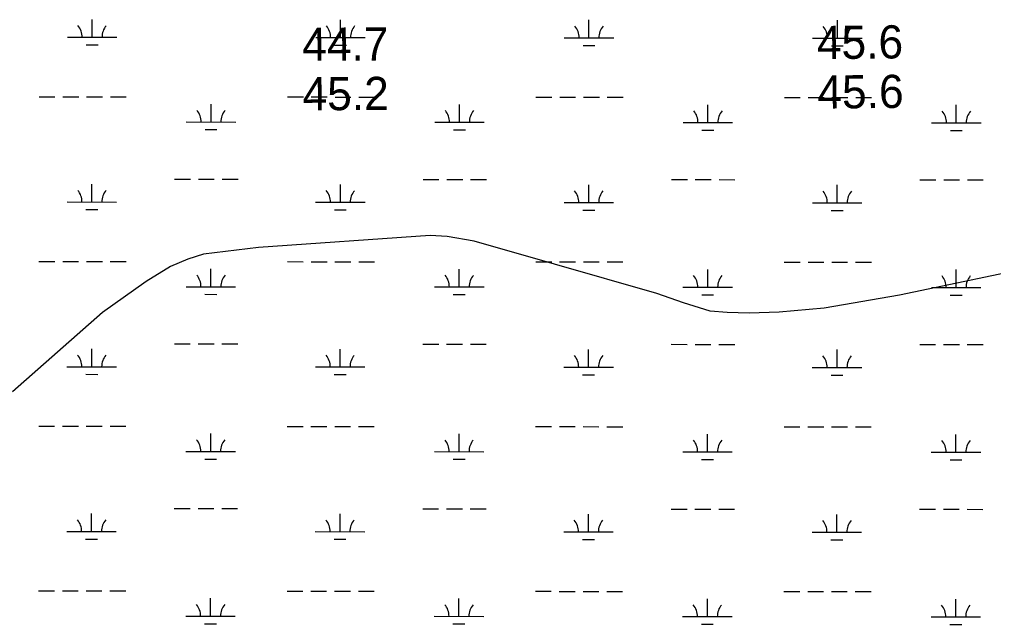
# Model space of a CAD drawing. Extents: x 3148686 to 3186545, y 916144 to 941516.
# Drawn here: x 3167105 to 3169073, y 930612 to 931835 of the extents above; entities that cross this region are included whole.
import ezdxf

# ---------------------------------------------------------------- set-up
doc = ezdxf.new("R2010")
doc.units = 0
for name, color, linetype in [('V-RIVR-RANG', 7, 'Continuous'), ('V-ROAD-CNTR', 7, 'Continuous'), ('V-WETL-SWMP', 7, 'Continuous')]:
    doc.layers.add(name, color=color, linetype=linetype)

msp = doc.modelspace()

# ---------------------------------------------------------------- linework, layer by layer
at = {"layer": 'V-ROAD-CNTR'}
msp.add_lwpolyline([(3169184.8, 931341.2), (3168882.7, 931277.9), (3168730.7, 931251.1), (3168639.3, 931243.1), (3168579, 931241.5), (3168534.4, 931242.6), (3168500.4, 931245.6), (3168446.6, 931261.9), (3168392.7, 931280.9), (3168185.8, 931340.3), (3168023.5, 931386.8), (3167969, 931396.1), (3167934.2, 931397.9), (3167588, 931373.7), (3167476.8, 931360.2), (3167444.7, 931350.7), (3167410.1, 931335.6), (3167360.7, 931305.1), (3167272.8, 931242.8), (3167090.5, 931082.4)], dxfattribs=at)
at = {"layer": 'V-WETL-SWMP'}
for p, q in [((3167251.5, 931798.5), (3167251.5, 931834.5)), ((3167753.4, 931798), (3167753.4, 931834)), ((3168255.3, 931797.5), (3168255.3, 931833.5)), ((3168757.2, 931796.9), (3168757.3, 931832.9)), ((3167201.5, 931798.6), (3167301.5, 931798.5)), ((3167703.4, 931798.1), (3167803.4, 931798)), ((3168205.3, 931797.5), (3168305.3, 931797.4)), ((3168707.2, 931797), (3168807.2, 931796.9)), ((3167239.5, 931783.1), (3167263.5, 931783.1)), ((3167741.4, 931782.6), (3167765.4, 931782.6)), ((3168243.3, 931782.1), (3168267.3, 931782)), ((3168745.2, 931781.5), (3168769.2, 931781.5)), ((3167144.5, 931678.6), (3167176.5, 931678.5)), ((3167192.5, 931678.5), (3167224.5, 931678.5)), ((3167240.5, 931678.5), (3167272.5, 931678.4)), ((3167288.5, 931678.4), (3167320.5, 931678.4)), ((3167646.4, 931678), (3167678.4, 931678)), ((3167694.4, 931678), (3167726.4, 931678)), ((3167742.4, 931677.9), (3167774.4, 931677.9)), ((3167790.4, 931677.9), (3167822.4, 931677.9)), ((3168148.3, 931677.5), (3168180.3, 931677.5)), ((3168196.3, 931677.5), (3168228.3, 931677.4)), ((3168244.3, 931677.4), (3168276.3, 931677.4)), ((3168292.3, 931677.4), (3168324.3, 931677.3)), ((3168650.2, 931677), (3168682.2, 931677)), ((3168698.2, 931676.9), (3168730.2, 931676.9)), ((3168746.2, 931676.9), (3168778.2, 931676.9)), ((3168794.2, 931676.8), (3168826.2, 931676.8)), ((3167491.8, 931627.5), (3167491.8, 931663.5)), ((3167993.7, 931626.9), (3167993.7, 931662.9)), ((3168495.6, 931626.4), (3168495.6, 931662.4)), ((3168997.5, 931625.9), (3168997.5, 931661.9)), ((3167441.8, 931627.5), (3167541.8, 931627.4)), ((3167943.7, 931627), (3168043.7, 931626.9)), ((3168445.6, 931626.5), (3168545.6, 931626.4)), ((3168947.5, 931625.9), (3169047.5, 931625.8)), ((3167479.8, 931612), (3167503.8, 931612)), ((3167981.7, 931611.5), (3168005.7, 931611.5)), ((3168483.6, 931611), (3168507.6, 931611)), ((3168985.5, 931610.5), (3169009.5, 931610.4)), ((3167251.1, 931465.9), (3167251.2, 931501.9)), ((3167418.3, 931512.1), (3167450.3, 931512.1)), ((3167466.3, 931512.1), (3167498.3, 931512)), ((3167514.3, 931512), (3167546.3, 931512)), ((3167753.1, 931465.3), (3167753.1, 931501.3)), ((3167920.2, 931511.6), (3167952.2, 931511.6)), ((3167968.2, 931511.5), (3168000.2, 931511.5)), ((3168016.2, 931511.5), (3168048.2, 931511.4)), ((3168255, 931464.8), (3168255, 931500.8)), ((3168422.1, 931511.1), (3168454.1, 931511)), ((3168470.1, 931511), (3168502.1, 931511)), ((3168518.1, 931511), (3168550.1, 931510.9)), ((3168756.9, 931464.3), (3168756.9, 931500.3)), ((3168924, 931510.5), (3168956, 931510.5)), ((3168972, 931510.5), (3169004, 931510.4)), ((3169020, 931510.4), (3169052, 931510.4)), ((3167201.1, 931465.9), (3167301.1, 931465.8)), ((3167703.1, 931465.4), (3167803.1, 931465.3)), ((3168205, 931464.9), (3168305, 931464.7)), ((3168706.9, 931464.3), (3168806.9, 931464.2)), ((3167239.1, 931450.4), (3167263.1, 931450.4)), ((3167741, 931449.9), (3167765, 931449.9)), ((3168242.9, 931449.4), (3168266.9, 931449.4)), ((3168744.9, 931448.9), (3168768.9, 931448.8)), ((3167144.2, 931345.9), (3167176.2, 931345.9)), ((3167192.2, 931345.9), (3167224.2, 931345.8)), ((3167240.2, 931345.8), (3167272.2, 931345.8)), ((3167288.2, 931345.7), (3167320.2, 931345.7)), ((3167646.1, 931345.4), (3167678.1, 931345.3)), ((3167694.1, 931345.3), (3167726.1, 931345.3)), ((3167742.1, 931345.3), (3167774.1, 931345.2)), ((3167790.1, 931345.2), (3167822.1, 931345.2)), ((3168148, 931344.8), (3168180, 931344.8)), ((3168196, 931344.8), (3168228, 931344.8)), ((3168244, 931344.7), (3168276, 931344.7)), ((3168292, 931344.7), (3168324, 931344.7)), ((3168649.9, 931344.3), (3168681.9, 931344.3)), ((3168697.9, 931344.3), (3168729.9, 931344.2)), ((3168745.9, 931344.2), (3168777.9, 931344.2)), ((3168793.9, 931344.2), (3168825.9, 931344.1)), ((3167491.4, 931294.8), (3167491.5, 931330.8)), ((3167993.3, 931294.3), (3167993.4, 931330.3)), ((3168495.3, 931293.7), (3168495.3, 931329.7)), ((3168997.2, 931293.2), (3168997.2, 931329.2)), ((3167441.4, 931294.8), (3167541.4, 931294.7)), ((3167479.4, 931279.4), (3167503.4, 931279.3)), ((3167943.3, 931294.3), (3168043.3, 931294.2)), ((3167981.3, 931278.8), (3168005.3, 931278.8)), ((3168445.3, 931293.8), (3168545.3, 931293.7)), ((3168483.2, 931278.3), (3168507.2, 931278.3)), ((3168947.2, 931293.3), (3169047.2, 931293.2)), ((3168985.1, 931277.8), (3169009.1, 931277.8)), ((3167250.8, 931133.2), (3167250.8, 931169.2)), ((3167417.9, 931179.4), (3167449.9, 931179.4)), ((3167465.9, 931179.4), (3167497.9, 931179.4)), ((3167513.9, 931179.3), (3167545.9, 931179.3)), ((3167752.7, 931132.7), (3167752.7, 931168.7)), ((3167919.8, 931178.9), (3167951.8, 931178.9)), ((3167967.8, 931178.9), (3167999.8, 931178.8)), ((3168015.8, 931178.8), (3168047.8, 931178.8)), ((3168254.6, 931132.1), (3168254.6, 931168.1)), ((3168421.7, 931178.4), (3168453.7, 931178.3)), ((3168469.7, 931178.3), (3168501.7, 931178.3)), ((3168517.7, 931178.3), (3168549.7, 931178.2)), ((3168756.5, 931131.6), (3168756.6, 931167.6)), ((3168923.6, 931177.9), (3168955.6, 931177.8)), ((3168971.6, 931177.8), (3169003.6, 931177.8)), ((3169019.6, 931177.8), (3169051.6, 931177.7)), ((3167200.8, 931133.2), (3167300.8, 931133.1)), ((3167702.7, 931132.7), (3167802.7, 931132.6)), ((3168204.6, 931132.2), (3168304.6, 931132.1)), ((3168706.5, 931131.7), (3168806.5, 931131.5)), ((3167238.8, 931117.8), (3167262.8, 931117.7)), ((3167740.7, 931117.2), (3167764.7, 931117.2)), ((3168242.6, 931116.7), (3168266.6, 931116.7)), ((3168744.5, 931116.2), (3168768.5, 931116.2)), ((3167143.8, 931013.2), (3167175.8, 931013.2)), ((3167191.8, 931013.2), (3167223.8, 931013.1)), ((3167239.8, 931013.1), (3167271.8, 931013.1)), ((3167287.8, 931013.1), (3167319.8, 931013)), ((3167645.7, 931012.7), (3167677.7, 931012.7)), ((3167693.7, 931012.6), (3167725.7, 931012.6)), ((3167741.7, 931012.6), (3167773.7, 931012.6)), ((3167789.7, 931012.5), (3167821.7, 931012.5)), ((3168147.6, 931012.2), (3168179.6, 931012.1)), ((3168195.6, 931012.1), (3168227.6, 931012.1)), ((3168243.6, 931012.1), (3168275.6, 931012)), ((3168291.6, 931012), (3168323.6, 931012)), ((3168649.5, 931011.6), (3168681.5, 931011.6)), ((3168697.5, 931011.6), (3168729.5, 931011.6)), ((3168745.5, 931011.5), (3168777.5, 931011.5)), ((3168793.5, 931011.5), (3168825.5, 931011.5)), ((3167491.1, 930962.1), (3167491.1, 930998.1)), ((3167993, 930961.6), (3167993, 930997.6)), ((3168494.9, 930961.1), (3168494.9, 930997.1)), ((3168996.8, 930960.5), (3168996.8, 930996.5)), ((3167441.1, 930962.2), (3167541.1, 930962.1)), ((3167479.1, 930946.7), (3167503.1, 930946.7)), ((3167943, 930961.6), (3168043, 930961.5)), ((3167981, 930946.2), (3168005, 930946.1)), ((3168444.9, 930961.1), (3168544.9, 930961)), ((3168482.9, 930945.6), (3168506.9, 930945.6)), ((3168946.8, 930960.6), (3169046.8, 930960.5)), ((3168984.8, 930945.1), (3169008.8, 930945.1)), ((3167417.6, 930846.8), (3167449.6, 930846.7)), ((3167465.6, 930846.7), (3167497.6, 930846.7)), ((3167513.6, 930846.7), (3167545.6, 930846.6)), ((3167919.5, 930846.2), (3167951.5, 930846.2)), ((3167967.5, 930846.2), (3167999.5, 930846.2)), ((3168015.5, 930846.1), (3168047.5, 930846.1)), ((3168421.4, 930845.7), (3168453.4, 930845.7)), ((3168469.4, 930845.7), (3168501.4, 930845.6)), ((3168517.4, 930845.6), (3168549.4, 930845.6)), ((3168923.3, 930845.2), (3168955.3, 930845.1)), ((3168971.3, 930845.1), (3169003.3, 930845.1)), ((3169019.3, 930845.1), (3169051.3, 930845)), ((3167250.4, 930800.5), (3167250.5, 930836.5)), ((3167752.4, 930800), (3167752.4, 930836)), ((3168254.3, 930799.5), (3168254.3, 930835.5)), ((3168756.2, 930798.9), (3168756.2, 930834.9)), ((3167200.4, 930800.6), (3167300.4, 930800.5)), ((3167702.4, 930800), (3167802.4, 930799.9)), ((3168204.3, 930799.5), (3168304.3, 930799.4)), ((3168706.2, 930799), (3168806.2, 930798.9)), ((3167238.4, 930785.1), (3167262.4, 930785.1)), ((3167740.3, 930784.6), (3167764.3, 930784.5)), ((3168242.2, 930784), (3168266.2, 930784)), ((3168744.2, 930783.5), (3168768.2, 930783.5)), ((3167143.5, 930680.6), (3167175.5, 930680.5)), ((3167191.5, 930680.5), (3167223.5, 930680.5)), ((3167239.5, 930680.5), (3167271.5, 930680.4)), ((3167287.5, 930680.4), (3167319.5, 930680.4)), ((3167645.4, 930680), (3167677.4, 930680)), ((3167693.4, 930680), (3167725.4, 930679.9)), ((3167741.4, 930679.9), (3167773.4, 930679.9)), ((3167789.4, 930679.9), (3167821.4, 930679.8)), ((3168147.3, 930679.5), (3168179.3, 930679.5)), ((3168195.3, 930679.4), (3168227.3, 930679.4)), ((3168243.3, 930679.4), (3168275.3, 930679.4)), ((3168291.3, 930679.3), (3168323.3, 930679.3)), ((3168649.2, 930679), (3168681.2, 930678.9)), ((3168697.2, 930678.9), (3168729.2, 930678.9)), ((3168745.2, 930678.9), (3168777.2, 930678.8)), ((3168793.2, 930678.8), (3168825.2, 930678.8)), ((3167490.7, 930629.4), (3167490.8, 930665.4)), ((3167992.6, 930628.9), (3167992.7, 930664.9)), ((3168494.6, 930628.4), (3168494.6, 930664.4)), ((3168996.5, 930627.9), (3168996.5, 930663.9)), ((3167440.7, 930629.5), (3167540.7, 930629.4)), ((3167942.6, 930629), (3168042.6, 930628.9)), ((3167478.7, 930614), (3167502.7, 930614)), ((3167980.6, 930613.5), (3168004.6, 930613.5)), ((3168444.6, 930628.4), (3168544.6, 930628.3)), ((3168482.5, 930613), (3168506.5, 930612.9)), ((3168946.5, 930627.9), (3169046.5, 930627.8)), ((3168984.4, 930612.4), (3169008.4, 930612.4))]:
    msp.add_line(p, q, dxfattribs=at)
for centre, start, end in [((3167196.3, 931799.1), 359.1678, 40.7115), ((3167306.7, 931798.9), 139.1678, 180.7115), ((3167698.2, 931798.5), 359.1678, 40.7115), ((3167808.6, 931798.4), 139.1678, 180.7115), ((3168200.1, 931798), 359.1678, 40.7115), ((3168310.6, 931797.9), 139.1678, 180.7115), ((3168702, 931797.5), 359.1678, 40.7115), ((3168812.5, 931797.4), 139.1678, 180.7115), ((3167436.5, 931628), 359.1678, 40.7115), ((3167547, 931627.9), 139.1678, 180.7115), ((3167938.5, 931627.5), 359.1678, 40.7115), ((3168048.9, 931627.4), 139.1678, 180.7115), ((3168440.4, 931626.9), 359.1678, 40.7115), ((3168550.8, 931626.8), 139.1678, 180.7115), ((3168942.3, 931626.4), 359.1678, 40.7115), ((3169052.8, 931626.3), 139.1678, 180.7115), ((3167195.9, 931466.4), 359.1678, 40.7115), ((3167306.4, 931466.3), 139.1678, 180.7115), ((3167697.8, 931465.9), 359.1678, 40.7115), ((3167808.3, 931465.7), 139.1678, 180.7115), ((3168199.7, 931465.3), 359.1678, 40.7115), ((3168310.2, 931465.2), 139.1678, 180.7115), ((3168701.6, 931464.8), 359.1678, 40.7115), ((3168812.1, 931464.7), 139.1678, 180.7115), ((3167436.2, 931295.3), 359.1678, 40.7115), ((3167546.7, 931295.2), 139.1678, 180.7115), ((3167938.1, 931294.8), 359.1678, 40.7115), ((3168048.6, 931294.7), 139.1678, 180.7115), ((3168440, 931294.3), 359.1678, 40.7115), ((3168550.5, 931294.2), 139.1678, 180.7115), ((3168941.9, 931293.7), 359.1678, 40.7115), ((3169052.4, 931293.6), 139.1678, 180.7115), ((3167195.6, 931133.7), 359.1678, 40.7115), ((3167306, 931133.6), 139.1678, 180.7115), ((3167697.5, 931133.2), 359.1678, 40.7115), ((3167807.9, 931133.1), 139.1678, 180.7115), ((3168199.4, 931132.7), 359.1678, 40.7115), ((3168309.9, 931132.5), 139.1678, 180.7115), ((3168701.3, 931132.1), 359.1678, 40.7115), ((3168811.8, 931132), 139.1678, 180.7115), ((3167435.8, 930962.7), 359.1678, 40.7115), ((3167546.3, 930962.5), 139.1678, 180.7115), ((3167937.8, 930962.1), 359.1678, 40.7115), ((3168048.2, 930962), 139.1678, 180.7115), ((3168439.7, 930961.6), 359.1678, 40.7115), ((3168550.1, 930961.5), 139.1678, 180.7115), ((3168941.6, 930961.1), 359.1678, 40.7115), ((3169052.1, 930960.9), 139.1678, 180.7115), ((3167195.2, 930801), 359.1678, 40.7115), ((3167305.7, 930800.9), 139.1678, 180.7115), ((3167697.1, 930800.5), 359.1678, 40.7115), ((3167807.6, 930800.4), 139.1678, 180.7115), ((3168199, 930800), 359.1678, 40.7115), ((3168309.5, 930799.9), 139.1678, 180.7115), ((3168700.9, 930799.5), 359.1678, 40.7115), ((3168811.4, 930799.3), 139.1678, 180.7115), ((3167435.5, 930630), 359.1678, 40.7115), ((3167546, 930629.9), 139.1678, 180.7115), ((3167937.4, 930629.5), 359.1678, 40.7115), ((3168047.9, 930629.3), 139.1678, 180.7115), ((3168439.3, 930628.9), 359.1678, 40.7115), ((3168549.8, 930628.8), 139.1678, 180.7115), ((3168941.2, 930628.4), 359.1678, 40.7115), ((3169051.7, 930628.3), 139.1678, 180.7115)]:
    msp.add_arc(centre, 35.2, start, end, dxfattribs=at)

# ---------------------------------------------------------------- texts
at = {"layer": 'V-RIVR-RANG'}
for s, rotation, p in [('44.7', 0.2983, (3167676, 931750.9)), ('45.6', 0.5283, (3168715.9, 931754.4)), ('45.2', 0.2983, (3167676.7, 931650.9)), ('45.6', 0.5283, (3168717, 931654.4))]:
    msp.add_text(s, height=67, rotation=rotation, dxfattribs=at).set_placement(p)

doc.saveas('drawing.dxf')
